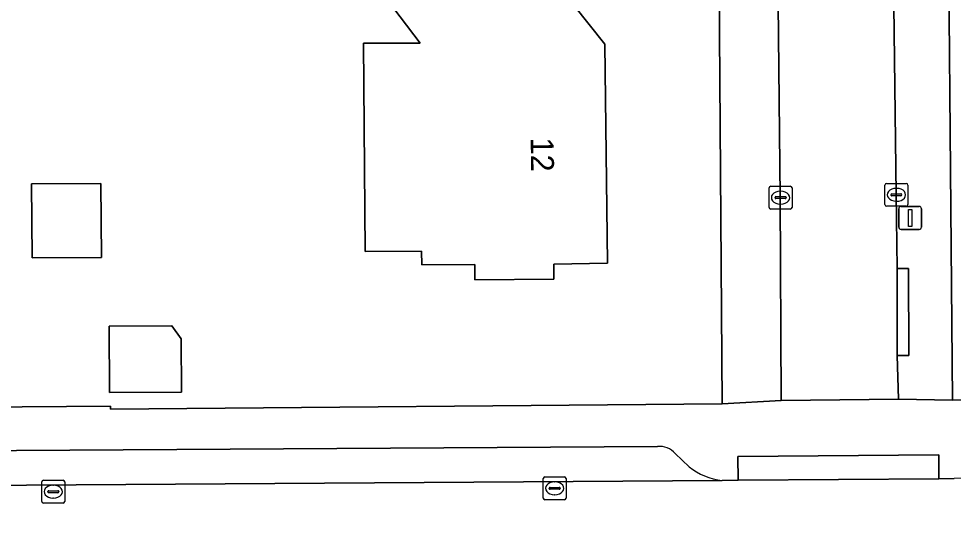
# Model space of a CAD drawing. Extents: x 157320 to 158835, y 386650 to 388491.
# Drawn here: x 158429.34 to 158470.12, y 387599.15 to 387621.57 of the extents above; entities that cross this region are included whole.
import ezdxf

# ---------------------------------------------------------------- set-up
doc = ezdxf.new("R2010")
doc.units = 0
for name, color, linetype in [('IMGEO_Erf', 7, 'Continuous'), ('IMGEO_Kolk', 7, 'Continuous'), ('IMGEO_Lichtmast', 7, 'Continuous'), ('IMGEO_Pand', 7, 'Continuous'), ('IMGEO_Pand_nummerreeks', 7, 'Continuous'), ('IMGEO_Parkeervlak_open', 7, 'Continuous'), ('IMGEO_Rijbaan_lokaal_gesloten', 7, 'Continuous'), ('IMGEO_Rijbaan_lokaal_open', 7, 'Continuous'), ('IMGEO_Voetpad_open', 7, 'Continuous')]:
    doc.layers.add(name, color=color, linetype=linetype)

msp = doc.modelspace()

# ---------------------------------------------------------------- linework, layer by layer
at = {"layer": 'IMGEO_Erf'}
for points in [[(158410.914, 387687.808), (158393.458, 387686.522), (158347.37, 387683.007), (158347.562, 387679.856), (158400.164, 387612.4), (158406.364, 387604.45), (158433.352, 387604.648), (158433.346, 387604.526), (158460.027, 387604.748), (158459.89, 387624.979)], [(158436.706, 387675.883), (158455.702, 387651.616), (158469.838, 387633.4), (158470.083, 387604.922), (158478.07, 387605.051), (158478.031, 387610.401), (158476.031, 387610.386), (158473.021, 387610.364), (158472.977, 387616.363), (158472.934, 387622.36), (158478.199, 387622.396), (158478.178, 387625.416), (158478.148, 387629.888), (158474.824, 387628.73), (158472.849, 387634.396), (158470.872, 387640.07), (158474.199, 387641.22), (158471.432, 387644.748), (158469.568, 387647.124), (158465.433, 387643.88), (158461.752, 387648.618), (158458.069, 387653.359), (158462.203, 387656.605)]]:
    msp.add_lwpolyline(points, dxfattribs=at)
for points in [[(158450.8, 387627.857), (158453.169, 387624.834), (158452.118, 387623.985), (158454.909, 387620.462), (158455.024, 387610.891), (158452.688, 387610.851), (158452.691, 387610.191), (158449.244, 387610.176), (158449.241, 387610.835), (158446.923, 387610.825), (158446.919, 387611.414), (158444.451, 387611.403), (158444.385, 387620.497), (158446.852, 387620.508), (158444.84, 387623.175)], [(158429.899, 387614.355), (158432.93, 387614.378), (158432.954, 387611.15), (158429.923, 387611.127)], [(158436.446, 387605.271), (158433.307, 387605.248), (158433.286, 387608.14), (158436.025, 387608.16), (158436.429, 387607.591)]]:
    msp.add_lwpolyline(points, close=True, dxfattribs=at)
at = {"layer": 'IMGEO_Kolk'}
for p, q in [((158467.208, 387614.381), (158468.06, 387614.381)), ((158462.078, 387613.331), (158462.078, 387614.183)), ((158462.153, 387614.257), (158463.005, 387614.257)), ((158462.566, 387614.037), (158462.591, 387614.037)), ((158463.079, 387614.183), (158463.079, 387613.331)), ((158467.133, 387613.455), (158467.133, 387614.307)), ((158467.621, 387614.161), (158467.646, 387614.161)), ((158468.134, 387614.307), (158468.134, 387613.455)), ((158462.337, 387613.751), (158462.337, 387613.763)), ((158462.775, 387613.714), (158462.377, 387613.714)), ((158462.38, 387613.8), (158462.778, 387613.8)), ((158462.821, 387613.763), (158462.821, 387613.751)), ((158467.392, 387613.875), (158467.392, 387613.887)), ((158467.83, 387613.838), (158467.432, 387613.838)), ((158467.435, 387613.924), (158467.833, 387613.924)), ((158467.644, 387613.601), (158467.619, 387613.601)), ((158467.876, 387613.887), (158467.876, 387613.875)), ((158463.005, 387613.257), (158462.153, 387613.257)), ((158462.589, 387613.477), (158462.564, 387613.477)), ((158468.06, 387613.381), (158467.208, 387613.381)), ((158430.349, 387600.493), (158430.349, 387601.345)), ((158430.424, 387601.419), (158431.276, 387601.419)), ((158431.35, 387601.345), (158431.35, 387600.493)), ((158452.224, 387600.64), (158452.224, 387601.492)), ((158452.299, 387601.566), (158453.151, 387601.566)), ((158452.712, 387601.346), (158452.737, 387601.346)), ((158453.225, 387601.492), (158453.225, 387600.64)), ((158430.608, 387600.913), (158430.608, 387600.925)), ((158430.651, 387600.962), (158431.049, 387600.962)), ((158430.837, 387601.199), (158430.862, 387601.199)), ((158431.092, 387600.925), (158431.092, 387600.913)), ((158452.483, 387601.06), (158452.483, 387601.072)), ((158452.921, 387601.023), (158452.523, 387601.023)), ((158452.526, 387601.109), (158452.924, 387601.109)), ((158452.967, 387601.072), (158452.967, 387601.06)), ((158431.046, 387600.876), (158430.648, 387600.876)), ((158430.86, 387600.639), (158430.835, 387600.639)), ((158453.151, 387600.566), (158452.299, 387600.566)), ((158452.735, 387600.786), (158452.71, 387600.786)), ((158431.276, 387600.419), (158430.424, 387600.419))]:
    msp.add_line(p, q, dxfattribs=at)
for points in [[(158467.208, 387614.381), (158468.06, 387614.381)], [(158462.078, 387613.331), (158462.078, 387614.183)], [(158462.153, 387614.257), (158463.005, 387614.257)], [(158463.079, 387614.183), (158463.079, 387613.331)], [(158467.133, 387613.455), (158467.133, 387614.307)], [(158468.134, 387614.307), (158468.134, 387613.455)], [(158463.005, 387613.257), (158462.153, 387613.257)], [(158468.06, 387613.381), (158467.208, 387613.381)], [(158430.349, 387600.493), (158430.349, 387601.345)], [(158430.424, 387601.419), (158431.276, 387601.419)], [(158431.35, 387601.345), (158431.35, 387600.493)], [(158452.224, 387600.64), (158452.224, 387601.492)], [(158452.299, 387601.566), (158453.151, 387601.566)], [(158453.225, 387601.492), (158453.225, 387600.64)], [(158453.151, 387600.566), (158452.299, 387600.566)], [(158431.276, 387600.419), (158430.424, 387600.419)]]:
    msp.add_lwpolyline(points, dxfattribs=at)
for centre, radius, start, end in [((158467.21, 387614.305), 0.0765, 91.552, 178.448), ((158467.21, 387614.305), 0.0765, 91.552, 178.448), ((158468.058, 387614.305), 0.0765, 1.552, 88.448), ((158468.058, 387614.305), 0.0765, 1.552, 88.448), ((158462.155, 387614.181), 0.0765, 91.552, 178.448), ((158462.155, 387614.181), 0.0765, 91.552, 178.448), ((158463.003, 387614.181), 0.0765, 1.552, 88.448), ((158463.003, 387614.181), 0.0765, 1.552, 88.448), ((158462.377, 387613.76), 0.0403, 85.8775, 175.7526), ((158462.374, 387613.75), 0.0366, 178.938, 274.7102), ((158462.778, 387613.757), 0.043, 264.8664, 352.4533), ((158462.782, 387613.762), 0.0386, 1.7309, 96.639), ((158467.432, 387613.884), 0.0403, 85.8775, 175.7526), ((158467.429, 387613.874), 0.0366, 178.938, 274.7102), ((158467.833, 387613.881), 0.043, 264.8664, 352.4533), ((158467.837, 387613.886), 0.0386, 1.7309, 96.639), ((158462.155, 387613.333), 0.0765, 181.552, 268.448), ((158462.155, 387613.333), 0.0765, 181.552, 268.448), ((158463.003, 387613.333), 0.0765, 271.552, 358.448), ((158463.003, 387613.333), 0.0765, 271.552, 358.448), ((158467.21, 387613.457), 0.0765, 181.552, 268.448), ((158467.21, 387613.457), 0.0765, 181.552, 268.448), ((158468.058, 387613.457), 0.0765, 271.552, 358.448), ((158468.058, 387613.457), 0.0765, 271.552, 358.448), ((158430.426, 387601.343), 0.0765, 91.552, 178.448), ((158430.426, 387601.343), 0.0765, 91.552, 178.448), ((158431.274, 387601.343), 0.0765, 1.552, 88.448), ((158431.274, 387601.343), 0.0765, 1.552, 88.448), ((158452.301, 387601.49), 0.0765, 91.552, 178.448), ((158452.301, 387601.49), 0.0765, 91.552, 178.448), ((158453.149, 387601.49), 0.0765, 1.552, 88.448), ((158453.149, 387601.49), 0.0765, 1.552, 88.448), ((158430.648, 387600.922), 0.0403, 85.8775, 175.7526), ((158430.645, 387600.912), 0.0366, 178.938, 274.7102), ((158431.049, 387600.919), 0.043, 264.8664, 352.4533), ((158431.053, 387600.924), 0.0386, 1.7309, 96.639), ((158452.523, 387601.069), 0.0403, 85.8775, 175.7526), ((158452.52, 387601.059), 0.0366, 178.938, 274.7102), ((158452.924, 387601.066), 0.043, 264.8664, 352.4533), ((158452.928, 387601.071), 0.0386, 1.7309, 96.639), ((158430.426, 387600.495), 0.0765, 181.552, 268.448), ((158430.426, 387600.495), 0.0765, 181.552, 268.448), ((158431.274, 387600.495), 0.0765, 271.552, 358.448), ((158431.274, 387600.495), 0.0765, 271.552, 358.448), ((158452.301, 387600.642), 0.0765, 181.552, 268.448), ((158452.301, 387600.642), 0.0765, 181.552, 268.448), ((158453.149, 387600.642), 0.0765, 271.552, 358.448), ((158453.149, 387600.642), 0.0765, 271.552, 358.448)]:
    msp.add_arc(centre, radius, start, end, dxfattribs=at)
for centre, major_axis, ratio, start_param, end_param in [((158462.565, 387613.757), (-0.387, 0.002), 0.722429, 4.712389, 7.853982), ((158462.59, 387613.757), (-0.39, 0.002), 0.717154, 1.570796, 4.712389), ((158467.62, 387613.881), (-0.387, 0.002), 0.722429, 4.712389, 7.853982), ((158467.645, 387613.881), (-0.39, 0.002), 0.717154, 1.570796, 4.712389), ((158452.711, 387601.066), (-0.387, 0.002), 0.722429, 4.712389, 7.853982), ((158452.736, 387601.066), (-0.39, 0.002), 0.717154, 1.570796, 4.712389), ((158430.836, 387600.919), (-0.387, 0.002), 0.722429, 4.712389, 7.853982), ((158430.861, 387600.919), (-0.39, 0.002), 0.717154, 1.570796, 4.712389)]:
    msp.add_ellipse(centre, major_axis=major_axis, ratio=ratio, start_param=start_param, end_param=end_param, dxfattribs=at)
at = {"layer": 'IMGEO_Lichtmast'}
for p, q in [((158467.737, 387612.471), (158467.737, 387613.271)), ((158467.737, 387613.271), (158467.737, 387612.471)), ((158467.837, 387613.371), (158468.627, 387613.371)), ((158468.627, 387613.371), (158467.837, 387613.371)), ((158468.727, 387613.271), (158468.727, 387612.471)), ((158468.727, 387612.471), (158468.727, 387613.271)), ((158468.627, 387612.371), (158467.837, 387612.371)), ((158467.837, 387612.371), (158468.627, 387612.371))]:
    msp.add_line(p, q, dxfattribs=at)
msp.add_lwpolyline([(158468.157, 387613.246), (158468.307, 387613.246), (158468.307, 387612.496), (158468.157, 387612.496), (158468.157, 387613.246)], dxfattribs=at)
for centre, start, end in [((158467.837, 387613.271), 90, 180), ((158467.837, 387613.271), 90, 180), ((158468.627, 387613.271), 0, 90), ((158468.627, 387613.271), 360, 90), ((158467.837, 387612.471), 180, 270), ((158467.837, 387612.471), 180, 270), ((158468.627, 387612.471), 270, 0), ((158468.627, 387612.471), 270, 0)]:
    msp.add_arc(centre, 0.1, start, end, dxfattribs=at)
at = {"layer": 'IMGEO_Pand'}
for points in [[(158454.909, 387620.462), (158452.118, 387623.985), (158453.169, 387624.834), (158450.8, 387627.857), (158444.84, 387623.175), (158446.852, 387620.508), (158444.385, 387620.497), (158444.451, 387611.403), (158446.919, 387611.414), (158446.923, 387610.825), (158449.241, 387610.835), (158449.244, 387610.176), (158452.691, 387610.191), (158452.688, 387610.851), (158455.024, 387610.891)], [(158429.899, 387614.355), (158429.923, 387611.127), (158432.954, 387611.15), (158432.93, 387614.378)], [(158436.446, 387605.271), (158436.429, 387607.591), (158436.025, 387608.16), (158433.286, 387608.14), (158433.307, 387605.248)]]:
    msp.add_lwpolyline(points, close=True, dxfattribs=at)
at = {"layer": 'IMGEO_Parkeervlak_open'}
for points in [[(158457.211, 387602.894), (158412.907, 387602.612), (158412.457, 387602.464), (158412.148, 387602.274), (158411.436, 387601.638)], [(158458.587, 387602.008), (158457.986, 387602.584)], [(158410.412, 387601.07), (158427.505, 387601.189), (158460.034, 387601.415)]]:
    msp.add_lwpolyline(points, dxfattribs=at)
for centre, radius, start, end in [((158457.282, 387601.948), 0.949, 42.0958, 94.3014), ((158460.305, 387604.137), 2.736, 231.1084, 264.3226)]:
    msp.add_arc(centre, radius, start, end, dxfattribs=at)
at = {"layer": 'IMGEO_Rijbaan_lokaal_gesloten'}
msp.add_lwpolyline([(158527.198, 387601.884), (158508.127, 387601.762), (158500, 387601.71), (158495.448, 387601.681), (158495.262, 387601.68), (158470.149, 387601.491), (158469.488, 387601.483), (158460.728, 387601.42), (158460.034, 387601.415), (158427.505, 387601.189), (158427.499, 387595.546), (158428.723, 387595.554), (158430.72, 387595.567), (158430.778, 387595.608), (158447.837, 387595.746), (158450.573, 387595.765), (158463.391, 387595.855), (158475.899, 387595.942), (158485.149, 387596.007), (158500, 387596.139), (158518.708, 387596.269)], dxfattribs=at)
at = {"layer": 'IMGEO_Rijbaan_lokaal_open'}
msp.add_lwpolyline([(158462.447, 387625.046), (158462.565, 387613.772), (158462.61, 387604.907), (158467.718, 387604.956), (158467.671, 387606.87), (158467.661, 387610.663), (158467.618, 387613.896), (158467.525, 387622.144), (158467.491, 387625.148)], dxfattribs=at)
at = {"layer": 'IMGEO_Voetpad_open'}
for points in [[(158466.885, 387628.843), (158467.364, 387628.986), (158467.803, 387627.095), (158467.991, 387625.164), (158468.024, 387622.162), (158467.525, 387622.144), (158467.618, 387613.896), (158467.661, 387610.663), (158468.16, 387610.664), (158468.17, 387606.871), (158467.671, 387606.87), (158467.718, 387604.956), (158470.083, 387604.922), (158469.838, 387633.4), (158455.702, 387651.616), (158436.706, 387675.883), (158417.71, 387700.15), (158374.563, 387696.832)], [(158459.89, 387624.979), (158460.027, 387604.748), (158462.61, 387604.907), (158462.565, 387613.772), (158462.447, 387625.046)], [(158495.51, 387605.209), (158485.77, 387605.107), (158478.07, 387605.051), (158470.083, 387604.922), (158467.718, 387604.956), (158462.61, 387604.907), (158460.027, 387604.748), (158433.346, 387604.526), (158433.352, 387604.648), (158406.364, 387604.45), (158400.164, 387612.4), (158398.284, 387610.934), (158404.975, 387602.287)], [(158411.436, 387601.638), (158412.148, 387602.274), (158412.457, 387602.464), (158412.907, 387602.612), (158457.211, 387602.894)], [(158457.986, 387602.584), (158458.587, 387602.008)], [(158460.034, 387601.415), (158460.728, 387601.42), (158460.721, 387602.46), (158469.481, 387602.523), (158469.488, 387601.483), (158470.149, 387601.491)]]:
    msp.add_lwpolyline(points, dxfattribs=at)
for points in [[(158467.661, 387610.663), (158467.671, 387606.87), (158468.17, 387606.871), (158468.16, 387610.664)], [(158460.728, 387601.42), (158469.488, 387601.483), (158469.481, 387602.523), (158460.721, 387602.46)]]:
    msp.add_lwpolyline(points, close=True, dxfattribs=at)
for centre, radius, start, end in [((158457.282, 387601.948), 0.949, 42.0958, 94.3014), ((158460.305, 387604.137), 2.736, 231.1084, 264.3226)]:
    msp.add_arc(centre, radius, start, end, dxfattribs=at)

# ---------------------------------------------------------------- texts
at = {"layer": 'IMGEO_Pand_nummerreeks'}
msp.add_text('12', height=1, rotation=270.6873, dxfattribs=at).set_placement((158451.678, 387616.375))

doc.saveas('drawing.dxf')
